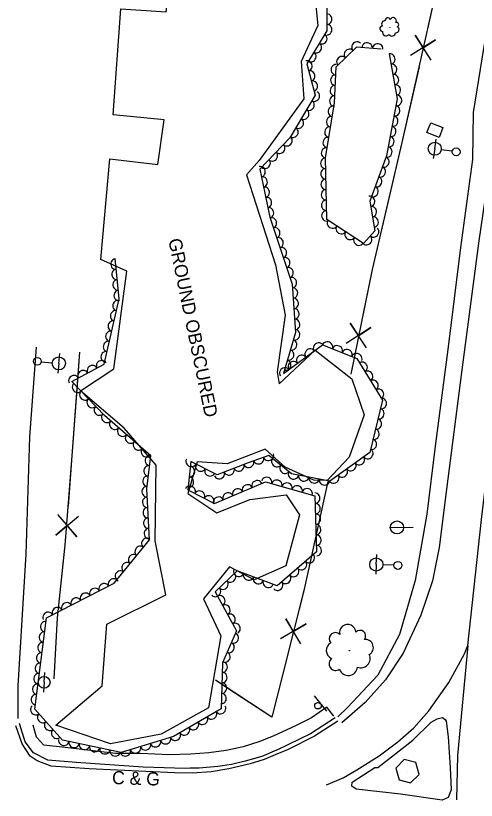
# Model space of a CAD drawing. Extents: x 1722896 to 1754269, y 648279 to 666297.
# Drawn here: x 1725259.1 to 1725434.5, y 658659 to 658958.1 of the extents above; entities that cross this region are included whole.
import ezdxf

# ---------------------------------------------------------------- set-up
doc = ezdxf.new("R2010")
doc.units = 0
for name, color, linetype in [('DESIGN - CENTERLINE - Proposed Text', 7, 'Continuous'), ('DESIGN - PUBLIC HEARING - Shapes', 7, 'Continuous'), ('DESIGN - SCRATCH - User 1', 7, 'Continuous'), ('SURVEY - CENTERLINE - Preliminary', 7, 'Continuous'), ('SURVEY - CENTERLINE - Preliminary Text', 7, 'Continuous'), ('SURVEY - DRAINAGE - Natural Features', 7, 'Continuous'), ('SURVEY - DTM - Breaklines', 7, 'Continuous'), ('SURVEY - VEGETATION - Features with Text', 7, 'Continuous')]:
    doc.layers.add(name, color=color, linetype=linetype)

msp = doc.modelspace()

# ---------------------------------------------------------------- linework, layer by layer
at = {"layer": 'DESIGN - CENTERLINE - Proposed Text'}
for points in [[(1725428.86, 659002.69), (1725419.13, 658967.27), (1725406.22, 658909.7), (1725394.82, 658861.36), (1725386.75, 658821.4)], [(1725428.86, 659002.69), (1725419.13, 658967.27), (1725416.23, 658954.33)], [(1725417.28, 658941.18), (1725411.2, 658950.64), (1725414.23, 658945.86), (1725419, 658948.89), (1725409.47, 658942.93)], [(1725412.7, 658938.62), (1725406.22, 658909.7), (1725402.37, 658893.38)], [(1725402.37, 658893.38), (1725394.82, 658861.36), (1725391.43, 658844.6)], [(1725392.76, 658831.48), (1725386.48, 658840.81), (1725389.61, 658836.09), (1725394.33, 658839.22), (1725384.92, 658833.06)], [(1725273.75, 658705.25), (1725274.96, 658728.47), (1725277.97, 658756.2), (1725280.61, 658790.24), (1725283.53, 658829.85)], [(1725282.61, 658817.38), (1725283.53, 658829.85)], [(1725388.25, 658828.82), (1725386.75, 658821.4)], [(1725279.13, 658771.11), (1725280.61, 658790.24), (1725282.61, 658817.38)], [(1725377.93, 658780.56), (1725369.01, 658739.43), (1725360.66, 658706.61), (1725356.69, 658690.6), (1725335.13, 658704.73)], [(1725377.93, 658780.56), (1725369.01, 658739.43), (1725367.05, 658731.76)], [(1725274.97, 658767.92), (1725282.33, 658759.42), (1725278.65, 658763.72), (1725274.36, 658760.04), (1725282.94, 658767.3)], [(1725273.75, 658705.25), (1725274.96, 658728.47), (1725277.85, 658755.06)], [(1725367.73, 658718.58), (1725361.92, 658728.21), (1725364.81, 658723.35), (1725369.68, 658726.24), (1725359.98, 658720.56)], [(1725363.09, 658716.15), (1725360.66, 658706.61), (1725356.69, 658690.6), (1725339.91, 658701.59)], [(1725339.91, 658701.59), (1725335.13, 658704.73)]]:
    msp.add_lwpolyline(points, dxfattribs=at)
at = {"layer": 'DESIGN - PUBLIC HEARING - Shapes'}
for p, q in [((1725401.5, 658762.97), (1725410.49, 658763.11)), ((1725404.31, 658762.99), (1725404.31, 658762.99)), ((1725372.82, 658698.74), (1725377.51, 658692.89)), ((1725408.29, 658670.08), (1725408.29, 658670.08))]:
    msp.add_line(p, q, dxfattribs=at)
msp.add_lwpolyline([(1725411.54, 658673.35), (1725407.08, 658674.52), (1725403.92, 658671.28), (1725405.14, 658666.79), (1725409.5, 658665.64), (1725412.76, 658668.86), (1725411.54, 658673.35)], dxfattribs=at)
for centre, radius in [((1725404.32, 658763.01), 2.5), ((1725374.22, 658695.03), 1.25)]:
    msp.add_circle(centre, radius, dxfattribs=at)
at = {"layer": 'SURVEY - CENTERLINE - Preliminary'}
for points in [[(1725296.21, 658920.31), (1725299.17, 658960.67), (1725316.38, 658959.55), (1725320.77, 658999.44), (1725328.56, 659044.51), (1725332.18, 659078.82), (1725319.7, 659105.85), (1725323.12, 659134.11), (1725341.76, 659132.52), (1725353.53, 659153.19), (1725354.96, 659179.25), (1725341.52, 659213.67)], [(1725371.03, 658985.72), (1725374.2, 658954.37), (1725367.82, 658940.6), (1725368.87, 658926.32), (1725351.85, 658902.93), (1725346.94, 658897.39), (1725358.05, 658863.14), (1725361.74, 658843.91), (1725358.68, 658822.28), (1725359.42, 658817.73), (1725373.15, 658830.54), (1725387.12, 658819.59), (1725391.75, 658805.97), (1725386.09, 658789.81), (1725377.72, 658780.87), (1725372.64, 658780.96), (1725361.77, 658785.97), (1725354.05, 658792.81), (1725339.63, 658787.29), (1725328.22, 658787.95), (1725324.66, 658775.87), (1725335.66, 658768.56), (1725348.22, 658773.64), (1725362.12, 658775.39), (1725367.22, 658767.77), (1725362, 658748.39), (1725349.94, 658743.07), (1725340.53, 658747.91), (1725330.57, 658735.76), (1725337.18, 658721.7), (1725332.56, 658694.21), (1725314.44, 658684.16), (1725295.13, 658680.51), (1725274.33, 658687.56), (1725291.96, 658702.6), (1725293.76, 658726.11), (1725316.21, 658737.28), (1725312.26, 658757.93), (1725312.63, 658786.73), (1725300.41, 658800.8), (1725283.76, 658815.03), (1725296.51, 658823.5), (1725301.37, 658860.74), (1725291.53, 658865.16), (1725294.98, 658903.49), (1725313.17, 658901.29), (1725315.69, 658918.33), (1725296.21, 658920.31)]]:
    msp.add_lwpolyline(points, dxfattribs=at)
at = {"layer": 'SURVEY - CENTERLINE - Preliminary Text'}
for points in [[(1725504.17, 659240.72), (1725493.79, 659199.26), (1725482.34, 659152.89), (1725471.57, 659109.47), (1725462.17, 659070.57), (1725454.99, 659038.68), (1725447.15, 659000.57), (1725437.42, 658946.33), (1725433.34, 658921.16), (1725433.04, 658903.24), (1725428.57, 658869.75), (1725423.84, 658831.81), (1725418.82, 658794.03), (1725415.71, 658768.06), (1725411.29, 658742.79), (1725405.29, 658722.21), (1725396.99, 658706.69), (1725385.47, 658694.36), (1725381.76, 658690.76)], [(1725508.75, 659224.8), (1725496.9, 659177.81), (1725486.54, 659135.37), (1725478.26, 659102.1), (1725469.82, 659065.76), (1725458.91, 659014.87), (1725449.99, 658967.38), (1725443.05, 658924.38), (1725435.53, 658872.19), (1725429.04, 658823.01), (1725423.07, 658776.5), (1725420.39, 658755.4), (1725417.8, 658742.63), (1725413.36, 658729.6), (1725406.66, 658715.08), (1725399.9, 658704.89), (1725392.23, 658696.23), (1725383.3, 658688.54)], [(1725377.42, 658664.9), (1725383.87, 658667.59), (1725389.07, 658670.55), (1725397.56, 658675.96), (1725404.65, 658681.29), (1725410.78, 658686.55), (1725416.48, 658693.12), (1725424.08, 658703.85), (1725430.01, 658714.81), (1725431.27, 658717.94), (1725436.56, 658766.06), (1725445.63, 658842.13), (1725455.48, 658919.66), (1725459.52, 658952.14)], [(1725266.93, 658831.69), (1725264.39, 658797.48), (1725262.96, 658752.85), (1725259.84, 658702.63), (1725259.9, 658690.18)], [(1725431.27, 658717.94), (1725427.31, 658676.07), (1725426.95, 658659.19)], [(1725380.22, 658691.06), (1725377.65, 658694.53), (1725371.75, 658690.46), (1725366.48, 658687.79), (1725363.98, 658686.54), (1725357.15, 658683.38), (1725351.72, 658681.29), (1725345.78, 658679.4), (1725339.25, 658677.96), (1725332.69, 658677.06), (1725325.85, 658676.53), (1725317.58, 658676.33), (1725306.59, 658676.77), (1725297.05, 658676.85), (1725277.9, 658679.04), (1725269.78, 658679.97), (1725266.96, 658683.02), (1725265.69, 658687.67)], [(1725381.75, 658689.16), (1725372.93, 658683.48), (1725362.87, 658678.28), (1725357.87, 658676.29)], [(1725380.81, 658690.38), (1725371.31, 658684.27), (1725358.78, 658678.15), (1725358.43, 658678.03)], [(1725422.99, 658689.19), (1725423.77, 658683.15), (1725424.55, 658671.42), (1725424.93, 658662.98), (1725423.87, 658660.03), (1725421.56, 658658.97), (1725405.63, 658661.32), (1725388.79, 658663.17), (1725387.09, 658664.38), (1725387.29, 658665.92), (1725395.86, 658671.53), (1725397, 658671.41), (1725410.32, 658681.84), (1725417.37, 658688.71), (1725419.6, 658690.07), (1725421.63, 658690.56)], [(1725421.63, 658690.56), (1725422.71, 658689.8), (1725422.99, 658689.19)], [(1725319.72, 658669.38), (1725308.68, 658669.89), (1725287.11, 658670.93), (1725272.57, 658671.97), (1725267.26, 658674.04), (1725264.64, 658675.73), (1725261.51, 658680.44), (1725259.08, 658687.31)], [(1725325.59, 658671.24), (1725323.59, 658671.11), (1725307.66, 658671.64), (1725282.06, 658673.44), (1725271.29, 658674.21), (1725265.83, 658677.04), (1725262.71, 658681.25), (1725260.49, 658688.3)], [(1725358.43, 658678.03), (1725352.77, 658675.65), (1725346.54, 658673.86), (1725341.26, 658672.62), (1725336.05, 658671.83), (1725328.95, 658671.21), (1725325.59, 658671.24)], [(1725357.87, 658676.29), (1725353.78, 658674.57), (1725348.44, 658672.83), (1725340.26, 658670.95), (1725333.49, 658669.85), (1725326.27, 658669.35), (1725319.72, 658669.38)]]:
    msp.add_lwpolyline(points, dxfattribs=at)
at = {"layer": 'SURVEY - DRAINAGE - Natural Features'}
msp.add_line((1725418.73, 658914.47), (1725418.73, 658914.47), dxfattribs=at)
msp.add_lwpolyline([(1725415.67, 658913.54), (1725417.15, 658917.25), (1725421.79, 658915.41), (1725420.32, 658911.69), (1725415.67, 658913.54)], dxfattribs=at)
at = {"layer": 'SURVEY - DTM - Breaklines'}
for p, q in [((1725418.69, 658907.36), (1725419.24, 658911.07)), ((1725418.69, 658907.36), (1725418.14, 658903.65)), ((1725425.37, 658906.38), (1725421.16, 658907)), ((1725275.52, 658825.51), (1725275.89, 658829.24)), ((1725268.8, 658826.17), (1725273.03, 658825.75)), ((1725275.52, 658825.51), (1725275.15, 658821.78)), ((1725396.43, 658748.87), (1725396.59, 658752.62)), ((1725396.43, 658748.87), (1725396.26, 658745.12)), ((1725403.17, 658748.57), (1725398.93, 658748.76)), ((1725269.91, 658703.95), (1725270.21, 658707.69)), ((1725269.91, 658703.95), (1725269.61, 658700.21))]:
    msp.add_line(p, q, dxfattribs=at)
for centre, radius in [((1725418.69, 658907.36), 2.5), ((1725426.85, 658906.16), 1.5), ((1725267.31, 658826.32), 1.5), ((1725275.52, 658825.51), 2.5), ((1725396.43, 658748.87), 2.5), ((1725404.67, 658748.51), 1.5), ((1725269.91, 658703.95), 2.25)]:
    msp.add_circle(centre, radius, dxfattribs=at)
at = {"layer": 'SURVEY - VEGETATION - Features with Text'}
for points in [[(1725377.56, 658968.3), (1725377.65, 658952.34), (1725369.92, 658939.69), (1725373.12, 658927.72), (1725363.53, 658911.47), (1725352.08, 658899.59), (1725355.82, 658881.3), (1725364.38, 658855.73), (1725365.65, 658837.26), (1725361.07, 658821.63), (1725375.97, 658832.66), (1725389.06, 658827.4), (1725398.77, 658811.47), (1725393.94, 658791.58), (1725378.71, 658780.64), (1725364.19, 658783.42), (1725355.5, 658790.43), (1725347.67, 658787.68), (1725335.83, 658783.1), (1725325.76, 658788.14), (1725324.7, 658777.3), (1725334.82, 658772.09), (1725354.29, 658780.35), (1725373.06, 658775.09), (1725373.69, 658753.73), (1725358.72, 658740.71), (1725343.41, 658746.41), (1725335.1, 658738.41), (1725343.22, 658723.53), (1725337.9, 658711.34), (1725337.28, 658693.89), (1725319.2, 658683.23), (1725299.23, 658677.24), (1725276.93, 658681.85), (1725266.41, 658693.74), (1725270.83, 658728.51), (1725296.56, 658741.69), (1725310, 658758.3), (1725308.97, 658777.71), (1725310.49, 658790.28), (1725292.87, 658805.6)], [(1725401.33, 658943.49), (1725404.39, 658926.36), (1725400.29, 658904.7), (1725393.96, 658887.36), (1725395.93, 658876.05), (1725391.55, 658871.28), (1725377.53, 658880.36), (1725377.04, 658903.93), (1725380.5, 658924.8), (1725381.14, 658938.55), (1725389, 658946.18), (1725398.34, 658945.39)], [(1725292.87, 658805.6), (1725280.43, 658818.63), (1725292.76, 658825.26), (1725298.53, 658850.09), (1725296.92, 658865.52)]]:
    msp.add_lwpolyline(points, dxfattribs=at)
for centre, radius in [((1725401.58, 658953.68), 0.0428), ((1725386.18, 658716.03), 0.108)]:
    msp.add_circle(centre, radius, dxfattribs=at)
for centre, radius, start, end in [((1725399.77, 658954.86), 1.32, 86.4939, 213.3395), ((1725400.77, 658956.32), 0.932, 11.2068, 188.526), ((1725402.85, 658956.12), 1.22, 328.5881, 162.0078), ((1725404.15, 658954.68), 0.842, 288.5675, 107.3131), ((1725398.79, 658953.12), 1.02, 96.6528, 271.6531), ((1725400.17, 658951.77), 1.39, 166.3999, 322.2384), ((1725403.86, 658952.79), 1.23, 266.4513, 63.2402), ((1725402.4, 658951.73), 1.4, 215.504, 353.0283), ((1725385.55, 658722.94), 3.09, 1.2632, 194.6829), ((1725380.87, 658720.53), 2.35, 43.8818, 221.201), ((1725390.26, 658721.64), 2.12, 321.2425, 139.9881), ((1725380.72, 658716.08), 3.33, 119.1689, 246.0146), ((1725392.23, 658717.24), 3.09, 299.1263, 95.9153), ((1725381.01, 658711.04), 2.58, 129.3278, 304.3281), ((1725390.57, 658713.01), 3.52, 248.1791, 25.7033), ((1725385.77, 658710.05), 3.5, 199.0749, 354.9134)]:
    msp.add_arc(centre, radius, start, end, dxfattribs=at)
for centre, major_axis in [((1725377.62, 658956.74), (0.01, -2)), ((1725377.65, 658952.74), (0.01, -2)), ((1725375.77, 658949.27), (-1.04, -1.71)), ((1725373.69, 658945.86), (-1.04, -1.71)), ((1725388.99, 658946.18), (1.43, 1.39)), ((1725392.98, 658945.85), (1.99, -0.17)), ((1725396.96, 658945.51), (1.99, -0.17)), ((1725371.6, 658942.44), (-1.04, -1.71)), ((1725386.12, 658943.39), (1.43, 1.39)), ((1725401.68, 658941.52), (0.35, -1.97)), ((1725370.12, 658938.94), (0.52, -1.93)), ((1725383.25, 658940.6), (1.43, 1.39)), ((1725371.15, 658935.08), (0.52, -1.93)), ((1725381.09, 658937.5), (0.09, 2)), ((1725402.38, 658937.58), (0.35, -1.97)), ((1725380.9, 658933.5), (0.09, 2)), ((1725403.09, 658933.65), (0.35, -1.97)), ((1725372.18, 658931.21), (0.52, -1.93)), ((1725380.72, 658929.51), (0.09, 2)), ((1725403.79, 658929.71), (0.35, -1.97)), ((1725372.92, 658927.39), (-1.02, -1.72)), ((1725370.89, 658923.94), (-1.02, -1.72)), ((1725380.53, 658925.51), (0.09, 2)), ((1725404.27, 658925.77), (-0.37, -1.97)), ((1725368.86, 658920.5), (-1.02, -1.72)), ((1725379.96, 658921.56), (0.33, 1.97)), ((1725403.53, 658921.84), (-0.37, -1.97)), ((1725379.31, 658917.61), (0.33, 1.97)), ((1725402.79, 658917.91), (-0.37, -1.97)), ((1725366.82, 658917.05), (-1.02, -1.72)), ((1725364.79, 658913.61), (-1.02, -1.72)), ((1725378.66, 658913.67), (0.33, 1.97)), ((1725402.04, 658913.98), (-0.37, -1.97)), ((1725362.47, 658910.38), (-1.39, -1.44)), ((1725378, 658909.72), (0.33, 1.97)), ((1725401.3, 658910.05), (-0.37, -1.97)), ((1725359.7, 658907.5), (-1.39, -1.44)), ((1725377.35, 658905.77), (0.33, 1.97)), ((1725400.55, 658906.12), (-0.37, -1.97)), ((1725356.92, 658904.62), (-1.39, -1.44)), ((1725399.41, 658902.3), (-0.69, -1.88)), ((1725354.15, 658901.74), (-1.39, -1.44)), ((1725377.09, 658901.8), (-0.04, 2)), ((1725352.28, 658898.6), (0.4, -1.96)), ((1725377.17, 658897.8), (-0.04, 2)), ((1725398.04, 658898.54), (-0.69, -1.88)), ((1725353.08, 658894.68), (0.4, -1.96)), ((1725377.25, 658893.8), (-0.04, 2)), ((1725396.67, 658894.79), (-0.69, -1.88)), ((1725353.88, 658890.76), (0.4, -1.96)), ((1725395.3, 658891.03), (-0.69, -1.88)), ((1725377.34, 658889.8), (-0.04, 2)), ((1725393.97, 658887.27), (0.34, -1.97)), ((1725354.69, 658886.84), (0.4, -1.96)), ((1725377.42, 658885.8), (-0.04, 2)), ((1725355.49, 658882.92), (0.4, -1.96)), ((1725377.5, 658881.8), (-0.04, 2)), ((1725394.66, 658883.33), (0.34, -1.97)), ((1725356.57, 658879.08), (0.64, -1.9)), ((1725395.34, 658879.39), (0.34, -1.97)), ((1725357.84, 658875.28), (0.64, -1.9)), ((1725379.68, 658878.97), (-1.68, 1.09)), ((1725383.04, 658876.79), (-1.68, 1.09)), ((1725386.39, 658874.62), (-1.68, 1.09)), ((1725395.51, 658875.6), (-1.35, -1.47)), ((1725359.11, 658871.49), (0.64, -1.9)), ((1725389.75, 658872.44), (-1.68, 1.09)), ((1725392.8, 658872.65), (-1.35, -1.47)), ((1725360.38, 658867.7), (0.64, -1.9)), ((1725297.14, 658863.4), (-0.21, 1.99)), ((1725361.65, 658863.9), (0.64, -1.9)), ((1725362.92, 658860.11), (0.64, -1.9)), ((1725297.56, 658859.42), (-0.21, 1.99)), ((1725297.97, 658855.44), (-0.21, 1.99)), ((1725364.19, 658856.32), (0.64, -1.9)), ((1725298.39, 658851.46), (-0.21, 1.99)), ((1725364.61, 658852.36), (0.14, -2)), ((1725364.89, 658848.37), (0.14, -2)), ((1725297.94, 658847.54), (0.45, 1.95)), ((1725297.03, 658843.64), (0.45, 1.95)), ((1725365.16, 658844.38), (0.14, -2)), ((1725296.13, 658839.75), (0.45, 1.95)), ((1725365.43, 658840.39), (0.14, -2)), ((1725365.41, 658836.43), (-0.56, -1.92)), ((1725295.22, 658835.85), (0.45, 1.95)), ((1725294.32, 658831.95), (0.45, 1.95)), ((1725364.28, 658832.59), (-0.56, -1.92)), ((1725374.4, 658831.5), (1.61, 1.19)), ((1725377.87, 658831.9), (1.86, -0.75)), ((1725381.59, 658830.4), (1.86, -0.75)), ((1725293.41, 658828.06), (0.45, 1.95)), ((1725363.16, 658828.75), (-0.56, -1.92)), ((1725371.19, 658829.12), (1.61, 1.19)), ((1725385.3, 658828.91), (1.86, -0.75)), ((1725389.01, 658827.42), (1.86, -0.75)), ((1725291.77, 658824.72), (1.76, 0.95)), ((1725362.03, 658824.91), (-0.56, -1.92)), ((1725364.76, 658824.36), (1.61, 1.19)), ((1725367.97, 658826.74), (1.61, 1.19)), ((1725391.11, 658824.04), (1.04, -1.71)), ((1725288.25, 658822.83), (1.76, 0.95)), ((1725361.54, 658821.98), (1.61, 1.19)), ((1725281.2, 658819.04), (1.76, 0.95)), ((1725284.72, 658820.94), (1.76, 0.95)), ((1725393.2, 658820.62), (1.04, -1.71)), ((1725282.59, 658816.37), (-1.38, 1.45)), ((1725395.28, 658817.2), (1.04, -1.71)), ((1725285.35, 658813.47), (-1.38, 1.45)), ((1725397.36, 658813.79), (1.04, -1.71)), ((1725288.12, 658810.58), (-1.38, 1.45)), ((1725398.47, 658810.22), (-0.47, -1.94)), ((1725290.88, 658807.69), (-1.38, 1.45)), ((1725293.71, 658804.87), (-1.51, 1.31)), ((1725397.52, 658806.33), (-0.47, -1.94)), ((1725296.73, 658802.24), (-1.51, 1.31)), ((1725396.58, 658802.45), (-0.47, -1.94)), ((1725299.75, 658799.62), (-1.51, 1.31)), ((1725395.64, 658798.56), (-0.47, -1.94)), ((1725302.77, 658796.99), (-1.51, 1.31)), ((1725394.69, 658794.67), (-0.47, -1.94)), ((1725305.78, 658794.37), (-1.51, 1.31)), ((1725308.8, 658791.74), (-1.51, 1.31)), ((1725310.28, 658788.53), (0.24, 1.99)), ((1725355.39, 658790.39), (-1.89, -0.66)), ((1725393.28, 658791.1), (-1.62, -1.17)), ((1725325.88, 658788.08), (-1.79, 0.89)), ((1725347.84, 658787.75), (-1.89, -0.66)), ((1725351.61, 658789.07), (-1.89, -0.66)), ((1725358.52, 658787.99), (-1.56, 1.26)), ((1725386.78, 658786.44), (-1.62, -1.17)), ((1725390.03, 658788.77), (-1.62, -1.17)), ((1725309.8, 658784.55), (0.24, 1.99)), ((1725325.38, 658784.29), (-0.19, -1.99)), ((1725329.46, 658786.29), (-1.79, 0.89)), ((1725333.04, 658784.5), (-1.79, 0.89)), ((1725340.38, 658784.86), (-1.87, -0.72)), ((1725344.11, 658786.31), (-1.87, -0.72)), ((1725361.64, 658785.48), (-1.56, 1.26)), ((1725383.53, 658784.1), (-1.62, -1.17)), ((1725309.32, 658780.58), (0.24, 1.99)), ((1725324.99, 658780.31), (-0.19, -1.99)), ((1725336.65, 658783.42), (-1.87, -0.72)), ((1725354.71, 658780.23), (1.93, -0.54)), ((1725364.89, 658783.28), (-1.96, 0.38)), ((1725368.82, 658782.53), (-1.96, 0.38)), ((1725372.75, 658781.78), (-1.96, 0.38)), ((1725380.28, 658781.77), (-1.62, -1.17)), ((1725309.03, 658776.61), (-0.11, 2)), ((1725325.56, 658776.85), (1.78, -0.92)), ((1725347.33, 658777.4), (1.84, 0.78)), ((1725351.01, 658778.96), (1.84, 0.78)), ((1725358.56, 658779.16), (1.93, -0.54)), ((1725362.42, 658778.08), (1.93, -0.54)), ((1725366.27, 658777), (1.93, -0.54)), ((1725376.68, 658781.03), (-1.96, 0.38)), ((1725329.12, 658775.02), (1.78, -0.92)), ((1725339.96, 658774.28), (1.84, 0.78)), ((1725343.65, 658775.84), (1.84, 0.78)), ((1725370.12, 658775.92), (1.93, -0.54)), ((1725373.09, 658774.15), (0.06, -2)), ((1725309.24, 658772.61), (-0.11, 2)), ((1725332.68, 658773.19), (1.78, -0.92)), ((1725336.28, 658772.71), (1.84, 0.78)), ((1725309.45, 658768.62), (-0.11, 2)), ((1725373.21, 658770.15), (0.06, -2)), ((1725309.66, 658764.62), (-0.11, 2)), ((1725373.33, 658766.15), (0.06, -2)), ((1725373.44, 658762.16), (0.06, -2)), ((1725309.87, 658760.63), (-0.11, 2)), ((1725308.95, 658757), (1.26, 1.56)), ((1725373.56, 658758.16), (0.06, -2)), ((1725306.43, 658753.89), (1.26, 1.56)), ((1725373.68, 658754.16), (0.06, -2)), ((1725303.92, 658750.78), (1.26, 1.56)), ((1725371, 658751.39), (-1.51, -1.31)), ((1725301.4, 658747.67), (1.26, 1.56)), ((1725367.98, 658748.76), (-1.51, -1.31)), ((1725298.89, 658744.56), (1.26, 1.56)), ((1725343.98, 658746.2), (-1.87, 0.7)), ((1725364.96, 658746.14), (-1.51, -1.31)), ((1725296.29, 658741.55), (1.78, 0.91)), ((1725338.09, 658741.29), (-1.44, -1.39)), ((1725340.97, 658744.07), (-1.44, -1.39)), ((1725347.73, 658744.8), (-1.87, 0.7)), ((1725351.48, 658743.41), (-1.87, 0.7)), ((1725355.23, 658742.01), (-1.87, 0.7)), ((1725361.95, 658743.51), (-1.51, -1.31)), ((1725289.17, 658737.9), (1.78, 0.91)), ((1725292.73, 658739.72), (1.78, 0.91)), ((1725335.21, 658738.52), (-1.44, -1.39)), ((1725358.93, 658740.88), (-1.51, -1.31)), ((1725285.61, 658736.08), (1.78, 0.91)), ((1725336.94, 658735.03), (0.96, -1.76)), ((1725278.49, 658732.43), (1.78, 0.91)), ((1725282.05, 658734.26), (1.78, 0.91)), ((1725338.86, 658731.52), (0.96, -1.76)), ((1725271.37, 658728.79), (1.78, 0.91)), ((1725274.93, 658730.61), (1.78, 0.91)), ((1725340.77, 658728.01), (0.96, -1.76)), ((1725270.4, 658725.14), (0.25, 1.98)), ((1725342.69, 658724.5), (0.96, -1.76)), ((1725269.9, 658721.17), (0.25, 1.98)), ((1725342.06, 658720.88), (-0.8, -1.83)), ((1725269.4, 658717.21), (0.25, 1.98)), ((1725340.46, 658717.21), (-0.8, -1.83)), ((1725268.89, 658713.24), (0.25, 1.98)), ((1725338.86, 658713.55), (-0.8, -1.83)), ((1725268.39, 658709.27), (0.25, 1.98)), ((1725337.84, 658709.75), (-0.07, -2)), ((1725267.88, 658705.3), (0.25, 1.98)), ((1725337.7, 658705.75), (-0.07, -2)), ((1725337.56, 658701.75), (-0.07, -2)), ((1725267.38, 658701.33), (0.25, 1.98)), ((1725266.87, 658697.37), (0.25, 1.98)), ((1725337.41, 658697.76), (-0.07, -2)), ((1725266.64, 658693.48), (-1.33, 1.5)), ((1725337.16, 658693.83), (-1.72, -1.02)), ((1725269.29, 658690.48), (-1.33, 1.5)), ((1725333.72, 658691.79), (-1.72, -1.02)), ((1725271.94, 658687.49), (-1.33, 1.5)), ((1725326.82, 658687.73), (-1.72, -1.02)), ((1725330.27, 658689.76), (-1.72, -1.02)), ((1725274.59, 658684.49), (-1.33, 1.5)), ((1725323.38, 658685.7), (-1.72, -1.02)), ((1725316.18, 658682.33), (-1.92, -0.57)), ((1725319.93, 658683.67), (-1.72, -1.02)), ((1725277.39, 658681.76), (-1.96, 0.4)), ((1725281.31, 658680.95), (-1.96, 0.4)), ((1725285.23, 658680.14), (-1.96, 0.4)), ((1725289.14, 658679.33), (-1.96, 0.4)), ((1725308.52, 658680.03), (-1.92, -0.57)), ((1725312.35, 658681.18), (-1.92, -0.57)), ((1725293.06, 658678.52), (-1.96, 0.4)), ((1725296.98, 658677.71), (-1.96, 0.4)), ((1725300.86, 658677.73), (-1.92, -0.57)), ((1725304.69, 658678.88), (-1.92, -0.57))]:
    msp.add_ellipse(centre, major_axis=major_axis, ratio=0.940188, start_param=0, end_param=3.141593, dxfattribs=at)

# ---------------------------------------------------------------- texts
at = {"layer": 'DESIGN - SCRATCH - User 1'}
msp.add_text('C & G', height=5, rotation=358.07, dxfattribs=at).set_placement((1725295.72, 658665.17))
at = {"layer": 'SURVEY - CENTERLINE - Preliminary'}
msp.add_text('GROUND OBSCURED', height=5, rotation=281.6964, dxfattribs=at).set_placement((1725317.18, 658872.65))

doc.saveas('drawing.dxf')
